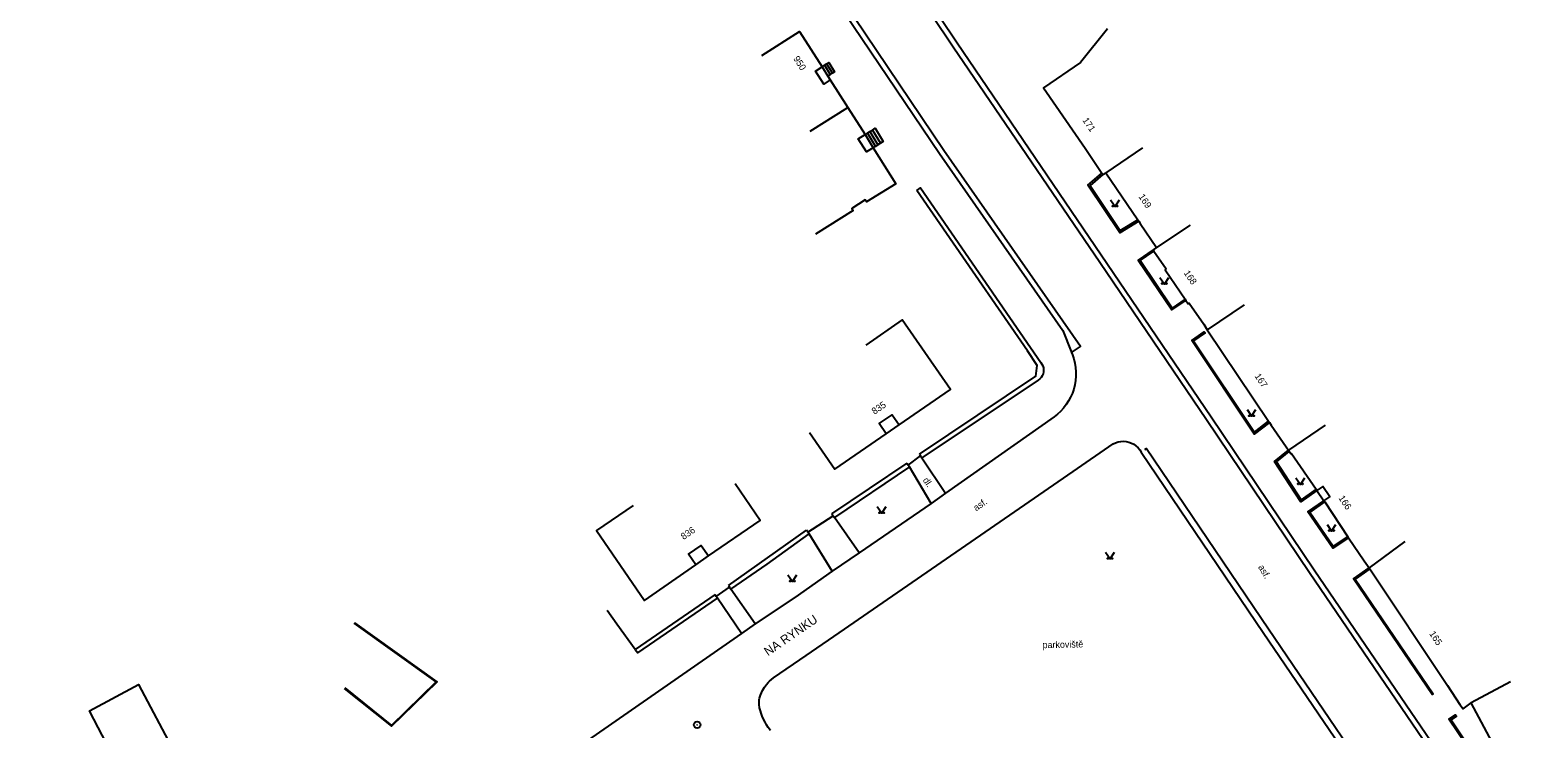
# Model space of a CAD drawing. Extents: x -577457 to -568404, y -1208466 to -1201387.
# Drawn here: x -573769.9 to -573600.3, y -1206565.4 to -1206486.8 of the extents above; entities that cross this region are included whole.
import ezdxf

# ---------------------------------------------------------------- set-up
doc = ezdxf.new("R2010")
doc.units = 0
for name, color, linetype in [('BUDOVY_MĚŘ', 7, 'Continuous'), ('BUDOVY_NEMĚŘ', 7, 'Continuous'), ('MAP_ZN_BP', 7, 'Continuous'), ('NÁZVY_ULIC_TOK_SMĚR', 7, 'Continuous'), ('POMOC_POPIS', 7, 'Continuous'), ('ROZHRANÍ_PLOCH', 7, 'Continuous'), ('ZN_DOPLŇKOVÉ', 7, 'Continuous'), ('ZN_KULTUR', 7, 'Continuous'), ('Č_POPIS_ORIENT', 7, 'Continuous')]:
    doc.layers.add(name, color=color, linetype=linetype)

msp = doc.modelspace()

# ---------------------------------------------------------------- linework, layer by layer
at = {"layer": 'BUDOVY_MĚŘ'}
for points in [[(-573687.61, -1206489.63), (-573683.4, -1206486.93), (-573680.85, -1206490.9)], [(-573648.75, -1206486.63), (-573651.79, -1206490.43), (-573655.92, -1206493.25), (-573651.26, -1206500.06), (-573649.67, -1206502.42), (-573649.37, -1206502.85)], [(-573679.92, -1206492.36), (-573680.66, -1206492.84), (-573681.6, -1206491.38), (-573680.85, -1206490.9)], [(-573680.85, -1206490.9), (-573680.19, -1206491.94)], [(-573680.19, -1206491.94), (-573679.92, -1206492.36)], [(-573679.92, -1206492.36), (-573677.93, -1206495.47)], [(-573682.17, -1206498.13), (-573677.93, -1206495.47)], [(-573677.93, -1206495.47), (-573676.01, -1206498.53)], [(-573675.09, -1206500), (-573675.86, -1206500.48), (-573676.78, -1206499.01), (-573676.01, -1206498.53)], [(-573676.01, -1206498.53), (-573675.09, -1206500)], [(-573675.09, -1206500), (-573672.55, -1206504.06), (-573675.85, -1206506.1), (-573675.99, -1206505.87), (-573677.48, -1206506.83), (-573677.33, -1206507.07), (-573681.57, -1206509.71)], [(-573644.78, -1206500.01), (-573648.92, -1206502.82)], [(-573649.37, -1206502.85), (-573649.25, -1206503.01)], [(-573649.25, -1206503.01), (-573648.92, -1206502.82)], [(-573648.92, -1206502.82), (-573645.33, -1206508.11)], [(-573645.33, -1206508.11), (-573645.22, -1206508.27)], [(-573645.22, -1206508.27), (-573645.05, -1206508.52), (-573643.23, -1206511.24)], [(-573639.45, -1206508.71), (-573643.23, -1206511.24)], [(-573643.23, -1206511.24), (-573643.61, -1206511.49)], [(-573643.61, -1206511.49), (-573643.52, -1206511.62)], [(-573643.52, -1206511.62), (-573642.15, -1206513.64), (-573642.26, -1206513.72), (-573639.99, -1206517.05)], [(-573639.99, -1206517.05), (-573639.91, -1206517.17)], [(-573639.91, -1206517.17), (-573639.65, -1206517.55), (-573639.54, -1206517.47), (-573637.91, -1206519.86), (-573637.52, -1206520.48)], [(-573633.37, -1206517.69), (-573637.52, -1206520.48)], [(-573672.17, -1206531.18), (-573666.38, -1206527.21), (-573671.82, -1206519.35), (-573675.93, -1206522.2)], [(-573637.52, -1206520.48), (-573630.61, -1206530.76)], [(-573673.63, -1206532.17), (-573674.41, -1206531.02), (-573672.95, -1206530.04), (-573672.17, -1206531.18)], [(-573630.61, -1206530.76), (-573630.52, -1206530.89)], [(-573630.52, -1206530.89), (-573630.32, -1206531.19), (-573628.64, -1206533.64), (-573628.36, -1206534.03)], [(-573682.25, -1206532.02), (-573679.42, -1206536.14), (-573673.63, -1206532.17)], [(-573673.63, -1206532.17), (-573672.17, -1206531.18)], [(-573624.23, -1206531.22), (-573628.36, -1206534.03)], [(-573628.36, -1206534.03), (-573628.28, -1206534.15)], [(-573628.28, -1206534.15), (-573628.09, -1206534.43), (-573628.04, -1206534.39), (-573625.27, -1206538.41)], [(-573693.62, -1206545.91), (-573687.81, -1206541.94), (-573690.64, -1206537.82)], [(-573625.27, -1206538.41), (-573625.18, -1206538.54)], [(-573624.4, -1206539.7), (-573623.73, -1206539.25), (-573624.51, -1206538.09), (-573625.18, -1206538.54)], [(-573625.18, -1206538.54), (-573624.4, -1206539.7)], [(-573702.11, -1206540.23), (-573706.23, -1206543.07), (-573700.84, -1206550.91), (-573695.06, -1206546.91)], [(-573624.4, -1206539.7), (-573624.3, -1206539.84)], [(-573624.3, -1206539.84), (-573621.71, -1206543.77)], [(-573621.71, -1206543.77), (-573621.63, -1206543.89)], [(-573621.63, -1206543.89), (-573619.87, -1206546.47), (-573619.31, -1206547.24)], [(-573615.27, -1206544.29), (-573619.31, -1206547.24)], [(-573695.06, -1206546.91), (-573695.89, -1206545.72), (-573694.44, -1206544.72), (-573693.62, -1206545.91)], [(-573695.06, -1206546.91), (-573693.62, -1206545.91)], [(-573619.31, -1206547.24), (-573619.23, -1206547.36)], [(-573619.23, -1206547.36), (-573610.5, -1206560.48), (-573609.08, -1206562.63), (-573608.72, -1206563.11), (-573607.82, -1206562.44)], [(-573603.41, -1206560.09), (-573607.82, -1206562.44)], [(-573597.91, -1206578.51), (-573598.81, -1206579), (-573600.35, -1206576.18), (-573601.7, -1206573.77), (-573604.61, -1206568.46), (-573607.82, -1206562.44)]]:
    msp.add_lwpolyline(points, dxfattribs=at)
at = {"layer": 'BUDOVY_NEMĚŘ'}
msp.add_lwpolyline([(-573769.94, -1206575.36), (-573766.68, -1206574.22), (-573765.37, -1206578.09), (-573757.04, -1206575.28), (-573763.25, -1206563.35), (-573757.75, -1206560.37), (-573749.71, -1206575.53), (-573744.17, -1206573.69), (-573742.14, -1206579.85)], dxfattribs=at)
at = {"layer": 'MAP_ZN_BP'}
for radius in [0.375, 0.0005]:
    msp.add_circle((-573694.9, -1206564.91), radius, dxfattribs=at)
at = {"layer": 'ROZHRANÍ_PLOCH'}
for points in [[(-573689.57, -1206452.64), (-573690.07, -1206452.98), (-573686.05, -1206458.82), (-573678.42, -1206470.21), (-573666.08, -1206488.65), (-573649.6, -1206512.89), (-573637.61, -1206530.57), (-573626.02, -1206547.78), (-573607.8, -1206574.53), (-573593.06, -1206596.26), (-573581.29, -1206613.38), (-573552.82, -1206655.05), (-573543.79, -1206667.9), (-573543.3, -1206667.56)], [(-573543.53, -1206667.24), (-573552.3, -1206654.75), (-573580.75, -1206613.1), (-573592.56, -1206595.92), (-573607.2, -1206574.35), (-573625.47, -1206547.53), (-573637.07, -1206530.3), (-573649.43, -1206512.07), (-573665.63, -1206488.25), (-573677.93, -1206469.88), (-573685.57, -1206458.44), (-573689.57, -1206452.64)], [(-573652.78, -1206523.03), (-573651.79, -1206522.37), (-573667.15, -1206500.31), (-573679.76, -1206481.57), (-573680.26, -1206481.9)], [(-573680.26, -1206481.9), (-573667.64, -1206500.66), (-573653.77, -1206520.57), (-573652.82, -1206522.93), (-573652.78, -1206523.03)], [(-573680.85, -1206490.9), (-573680.59, -1206490.73)], [(-573680.59, -1206490.73), (-573680.33, -1206490.56)], [(-573680.59, -1206490.73), (-573679.94, -1206491.78)], [(-573680.33, -1206490.56), (-573680.07, -1206490.4), (-573679.44, -1206491.45), (-573679.69, -1206491.61)], [(-573680.33, -1206490.56), (-573679.69, -1206491.61)], [(-573679.94, -1206491.78), (-573680.19, -1206491.94)], [(-573679.69, -1206491.61), (-573679.94, -1206491.78)], [(-573676.01, -1206498.53), (-573675.75, -1206498.37)], [(-573675.75, -1206498.37), (-573675.47, -1206498.19)], [(-573675.75, -1206498.37), (-573674.85, -1206499.85)], [(-573675.47, -1206498.19), (-573675.19, -1206498.01)], [(-573675.47, -1206498.19), (-573674.56, -1206499.67)], [(-573675.19, -1206498.01), (-573674.88, -1206497.82), (-573673.97, -1206499.3), (-573674.28, -1206499.49)], [(-573675.19, -1206498.01), (-573674.28, -1206499.49)], [(-573674.85, -1206499.85), (-573675.09, -1206500)], [(-573674.56, -1206499.67), (-573674.85, -1206499.85)], [(-573674.28, -1206499.49), (-573674.56, -1206499.67)], [(-573645.22, -1206508.27), (-573647.36, -1206509.58), (-573650.95, -1206504.21), (-573649.37, -1206502.85)], [(-573649.25, -1206503.01), (-573650.68, -1206504.24), (-573647.3, -1206509.31), (-573645.33, -1206508.11)], [(-573670.18, -1206504.81), (-573669.77, -1206504.52), (-573656.25, -1206524.15), (-573656.12, -1206524.33), (-573656.01, -1206524.54), (-573655.95, -1206524.76), (-573655.92, -1206524.99), (-573655.94, -1206525.22), (-573655.99, -1206525.44), (-573656.08, -1206525.65), (-573656.21, -1206525.84), (-573656.36, -1206526.01), (-573656.55, -1206526.15), (-573669.62, -1206534.88)], [(-573643.61, -1206511.49), (-573645.28, -1206512.63), (-573641.49, -1206518.25), (-573639.91, -1206517.17)], [(-573639.99, -1206517.05), (-573641.45, -1206518.03), (-573645.07, -1206512.67), (-573643.52, -1206511.62)], [(-573630.52, -1206530.89), (-573632.23, -1206532.21), (-573639.25, -1206521.69), (-573637.85, -1206520.71), (-573637.76, -1206520.83), (-573639.05, -1206521.73), (-573632.2, -1206531.99), (-573630.61, -1206530.76)], [(-573652.78, -1206523.03), (-573652.67, -1206523.28), (-573652.51, -1206523.75), (-573652.4, -1206524.23), (-573652.32, -1206524.71), (-573652.28, -1206525.2), (-573652.28, -1206525.69), (-573652.32, -1206526.18), (-573652.41, -1206526.66), (-573652.53, -1206527.14), (-573652.69, -1206527.6), (-573652.88, -1206528.05), (-573653.11, -1206528.48), (-573653.38, -1206528.89), (-573653.68, -1206529.28), (-573654.01, -1206529.65), (-573654.37, -1206529.98), (-573654.75, -1206530.28), (-573666.96, -1206538.86)], [(-573686.66, -1206565.56), (-573686.91, -1206565.21), (-573687.1, -1206564.89), (-573687.26, -1206564.61), (-573687.39, -1206564.36), (-573687.59, -1206563.92), (-573687.71, -1206563.59), (-573687.79, -1206563.35), (-573687.88, -1206562.98), (-573687.94, -1206562.63), (-573687.94, -1206562.44), (-573687.94, -1206562.25), (-573687.91, -1206562.08), (-573687.88, -1206561.9), (-573687.78, -1206561.58), (-573687.67, -1206561.3), (-573687.55, -1206561.05), (-573687.43, -1206560.84), (-573687.32, -1206560.66), (-573687.1, -1206560.36), (-573686.92, -1206560.15), (-573686.77, -1206560.01), (-573686.55, -1206559.8), (-573686.32, -1206559.63), (-573682.63, -1206557.1), (-573678.94, -1206554.56), (-573652.58, -1206536.42), (-573648.09, -1206533.32), (-573647.82, -1206533.19), (-573647.53, -1206533.09), (-573647.23, -1206533.04), (-573646.93, -1206533.02), (-573646.63, -1206533.05), (-573646.33, -1206533.11), (-573646.04, -1206533.22), (-573645.77, -1206533.36), (-573645.53, -1206533.53), (-573645.3, -1206533.74), (-573645.11, -1206533.97), (-573644.94, -1206534.23), (-573644.87, -1206534.37), (-573631.22, -1206554.52), (-573599.62, -1206600.98)], [(-573644.52, -1206533.95), (-573644.36, -1206533.84), (-573630.63, -1206554.12), (-573599.03, -1206600.58), (-573587.57, -1206617.39), (-573569.71, -1206643.46), (-573566.78, -1206647.91), (-573567.37, -1206648.31)], [(-573625.18, -1206538.54), (-573626.98, -1206539.81), (-573629.94, -1206535.28), (-573628.36, -1206534.03)], [(-573625.27, -1206538.41), (-573626.94, -1206539.6), (-573629.74, -1206535.32), (-573628.28, -1206534.15)], [(-573671.01, -1206535.9), (-573679.46, -1206541.6)], [(-573671.15, -1206535.69), (-573671.29, -1206535.48)], [(-573671.01, -1206535.9), (-573671.15, -1206535.69)], [(-573668.58, -1206540.02), (-573671.01, -1206535.9)], [(-573669.9, -1206534.46), (-573669.76, -1206534.67)], [(-573669.76, -1206534.67), (-573669.62, -1206534.88)], [(-573669.62, -1206534.88), (-573666.96, -1206538.86)], [(-573666.96, -1206538.86), (-573668.58, -1206540.02)], [(-573679.74, -1206541.19), (-573679.6, -1206541.4)], [(-573668.58, -1206540.02), (-573676.69, -1206545.55)], [(-573621.63, -1206543.89), (-573623.37, -1206545.04), (-573626.19, -1206540.97), (-573624.4, -1206539.7)], [(-573621.71, -1206543.77), (-573623.33, -1206544.84), (-573625.96, -1206541.02), (-573624.3, -1206539.84)], [(-573679.6, -1206541.4), (-573679.46, -1206541.6)], [(-573676.69, -1206545.55), (-573679.46, -1206541.6)], [(-573691.11, -1206549.64), (-573687.02, -1206546.82), (-573682.31, -1206543.44)], [(-573682.45, -1206543.24), (-573682.6, -1206543.03)], [(-573682.31, -1206543.44), (-573682.45, -1206543.24)], [(-573679.72, -1206547.62), (-573682.31, -1206543.44)], [(-573676.69, -1206545.55), (-573679.72, -1206547.62)], [(-573679.72, -1206547.62), (-573683.9, -1206550.57), (-573688.38, -1206553.53)], [(-573619.23, -1206547.36), (-573620.86, -1206548.54), (-573612.09, -1206561.41), (-573612.21, -1206561.49), (-573621.05, -1206548.5), (-573619.31, -1206547.24)], [(-573691.39, -1206549.22), (-573691.25, -1206549.43)], [(-573691.25, -1206549.43), (-573691.11, -1206549.64)], [(-573688.38, -1206553.53), (-573691.11, -1206549.64)], [(-573701.88, -1206556.42), (-573701.59, -1206556.82), (-573692.61, -1206550.68)], [(-573692.75, -1206550.47), (-573692.89, -1206550.26)], [(-573692.61, -1206550.68), (-573692.75, -1206550.47)], [(-573689.92, -1206554.65), (-573692.61, -1206550.68)], [(-573689.92, -1206554.65), (-573712.03, -1206570.02), (-573713, -1206570.69), (-573714.41, -1206571.61), (-573715.84, -1206572.51), (-573717.29, -1206573.37), (-573718.76, -1206574.19), (-573720.25, -1206574.98), (-573721.76, -1206575.74), (-573723.29, -1206576.45), (-573724.83, -1206577.14), (-573726.39, -1206577.78), (-573727.96, -1206578.39), (-573729.55, -1206578.96), (-573737.12, -1206581.79)], [(-573734.6, -1206560.81), (-573729.28, -1206565.06), (-573724.16, -1206560.08), (-573733.43, -1206553.43)], [(-573688.38, -1206553.53), (-573689.92, -1206554.65)], [(-573605.45, -1206567.7), (-573607.31, -1206568.78), (-573610.32, -1206564.28), (-573609.57, -1206563.77), (-573609.46, -1206563.93), (-573610.06, -1206564.33), (-573607.25, -1206568.53), (-573605.55, -1206567.54), (-573605.45, -1206567.7)]]:
    msp.add_lwpolyline(points, dxfattribs=at)
at = {"layer": 'ZN_DOPLŇKOVÉ'}
for points in [[(-573669.9, -1206534.46), (-573656.78, -1206525.7), (-573656.63, -1206524.48), (-573657.75, -1206522.84), (-573666.84, -1206509.63), (-573670.18, -1206504.81)], [(-573679.74, -1206541.19), (-573671.29, -1206535.48)], [(-573671.15, -1206535.69), (-573669.76, -1206534.67)], [(-573682.45, -1206543.24), (-573679.6, -1206541.4)], [(-573691.39, -1206549.22), (-573682.6, -1206543.03)], [(-573692.75, -1206550.47), (-573691.25, -1206549.43)], [(-573692.89, -1206550.26), (-573701.88, -1206556.42)], [(-573701.88, -1206556.42), (-573703.93, -1206553.58), (-573705.03, -1206552.04)], [(-573734.55, -1206560.75), (-573729.29, -1206564.97), (-573724.27, -1206560.09), (-573733.47, -1206553.49)]]:
    msp.add_lwpolyline(points, dxfattribs=at)
at = {"layer": 'ZN_KULTUR'}
for points in [[(-573648.39, -1206505.88), (-573647.89, -1206506.63), (-573647.39, -1206505.88)], [(-573642.84, -1206514.58), (-573642.34, -1206515.33), (-573641.84, -1206514.58)], [(-573633.03, -1206529.46), (-573632.53, -1206530.21), (-573632.03, -1206529.46)], [(-573627.53, -1206537.11), (-573627.03, -1206537.86), (-573626.53, -1206537.11)], [(-573674.63, -1206540.35), (-573674.13, -1206541.1), (-573673.63, -1206540.35)], [(-573624.03, -1206542.36), (-573623.53, -1206543.11), (-573623.03, -1206542.36)], [(-573648.95, -1206545.49), (-573648.45, -1206546.24), (-573647.95, -1206545.49)], [(-573684.69, -1206548.04), (-573684.19, -1206548.79), (-573683.69, -1206548.04)]]:
    msp.add_lwpolyline(points, dxfattribs=at)
for centre in [(-573648.14, -1206506.58), (-573647.64, -1206506.58), (-573642.59, -1206515.28), (-573642.09, -1206515.28), (-573632.78, -1206530.16), (-573632.28, -1206530.16), (-573627.28, -1206537.81), (-573626.78, -1206537.81), (-573674.38, -1206541.05), (-573673.88, -1206541.05), (-573623.78, -1206543.06), (-573623.28, -1206543.06), (-573648.7, -1206546.19), (-573648.2, -1206546.19), (-573684.44, -1206548.74), (-573683.94, -1206548.74)]:
    msp.add_circle(centre, 0.05, dxfattribs=at)

# ---------------------------------------------------------------- texts
at = {"layer": 'NÁZVY_ULIC_TOK_SMĚR'}
msp.add_text('NA RYNKU', height=1, rotation=34.48, dxfattribs=at).set_placement((-573686.94, -1206557.2))
at = {"layer": 'POMOC_POPIS'}
for s, rotation, p in [('dl.', 303.74, (-573669.55, -1206537.39)), ('asf.', 34.53, (-573663.51, -1206540.91)), ('asf.', 301.04, (-573631.82, -1206547.17)), ('parkoviště', 1.14, (-573656.03, -1206556.29))]:
    msp.add_text(s, height=0.75, rotation=rotation, dxfattribs=at).set_placement(p)
at = {"layer": 'Č_POPIS_ORIENT'}
for s, rotation, p in [('950', 302.68, (-573684.12, -1206489.98)), ('171', 304.41, (-573651.59, -1206496.92)), ('169', 304.14, (-573645.28, -1206505.51)), ('168', 304.24, (-573640.19, -1206514.1)), ('167', 303.91, (-573632.22, -1206525.69)), ('835', 34.43, (-573674.95, -1206530.04)), ('166', 303.95, (-573622.78, -1206539.41)), ('836', 34.53, (-573696.42, -1206544.13)), ('165', 303.64, (-573612.57, -1206554.66))]:
    msp.add_text(s, height=0.75, rotation=rotation, dxfattribs=at).set_placement(p)

doc.saveas('drawing.dxf')
